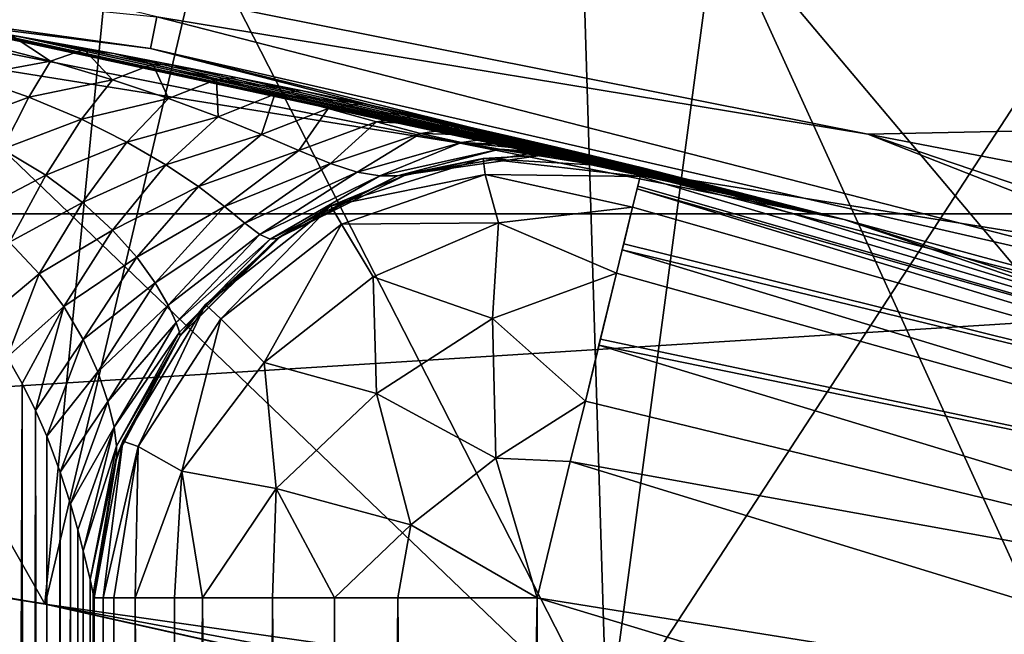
# Model space of a CAD drawing. Header units: millimetres. Extents: x -147 to 148, y -145 to 204.
# Tile 243 of 571: x 3.83 to 6.06, y 20.31 to 21.7. Entities that reach past the tile are written whole.
import ezdxf

# ---------------------------------------------------------------- set-up
doc = ezdxf.new("R2010")
doc.units = ezdxf.units.MM
doc.header["$LTSCALE"] = 26.699852
for name, color, linetype in [('1892', 7, 'CONTINUOUS'), ('1896', 7, 'CONTINUOUS'), ('1905', 7, 'CONTINUOUS'), ('1910', 7, 'CONTINUOUS'), ('1915', 7, 'CONTINUOUS'), ('1916', 7, 'CONTINUOUS'), ('1920', 7, 'CONTINUOUS'), ('1923', 7, 'CONTINUOUS'), ('388', 7, 'CONTINUOUS'), ('389', 7, 'CONTINUOUS'), ('390', 7, 'CONTINUOUS'), ('516', 7, 'CONTINUOUS'), ('522', 7, 'CONTINUOUS'), ('528', 7, 'CONTINUOUS'), ('530', 7, 'CONTINUOUS'), ('548', 7, 'CONTINUOUS'), ('554', 7, 'CONTINUOUS'), ('555', 7, 'CONTINUOUS'), ('560', 7, 'CONTINUOUS'), ('562', 7, 'CONTINUOUS')]:
    doc.layers.add(name, color=color, linetype=linetype)

msp = doc.modelspace()

# ---------------------------------------------------------------- linework, layer by layer
at = {"layer": '1892', "color": 7, "linetype": 'CONTINUOUS', "true_color": 0xd8d8d8}
for points in [[(3.8892, 20.3823, 26.9), (2.6087, 20.5849, 26.9), (3.8892, 20.3823, 25.9), (3.8892, 20.3823, 26.9)], [(2.6087, 20.5849, 26.9), (2.6087, 20.5849, 25.9), (3.8892, 20.3823, 25.9), (2.6087, 20.5849, 26.9)], [(5.1579, 20.0982, 26.9), (3.8892, 20.3823, 26.9), (5.1579, 20.0982, 25.9), (5.1579, 20.0982, 26.9)], [(3.8892, 20.3823, 26.9), (3.8892, 20.3823, 25.9), (5.1579, 20.0982, 25.9), (3.8892, 20.3823, 26.9)]]:
    msp.add_3dface(points, dxfattribs=at)
at = {"layer": '1896', "color": 7, "linetype": 'CONTINUOUS', "true_color": 0xd8d8d8}
for points in [[(2.6087, 20.5849, 26.9), (3.8892, 20.3823, 26.9), (-145.5, 45.5, 26.9), (2.6087, 20.5849, 26.9)], [(3.8892, 20.3823, 26.9), (68.661, 11.1989, 26.9), (-145.5, 45.5, 26.9), (3.8892, 20.3823, 26.9)], [(78.8011, 21.339, 26.9), (81.4515, 22.5327, 26.9), (-145.5, 45.5, 26.9), (78.8011, 21.339, 26.9)], [(76.3112, 19.8349, 26.9), (78.8011, 21.339, 26.9), (-145.5, 45.5, 26.9), (76.3112, 19.8349, 26.9)], [(74.0173, 18.037, 26.9), (76.3112, 19.8349, 26.9), (-145.5, 45.5, 26.9), (74.0173, 18.037, 26.9)], [(71.963, 15.9827, 26.9), (74.0173, 18.037, 26.9), (-145.5, 45.5, 26.9), (71.963, 15.9827, 26.9)], [(70.1651, 13.6888, 26.9), (71.963, 15.9827, 26.9), (-145.5, 45.5, 26.9), (70.1651, 13.6888, 26.9)], [(68.661, 11.1989, 26.9), (70.1651, 13.6888, 26.9), (-145.5, 45.5, 26.9), (68.661, 11.1989, 26.9)], [(3.8892, 20.3823, 26.9), (5.1579, 20.0982, 26.9), (67.4673, 8.5485, 26.9), (3.8892, 20.3823, 26.9)], [(68.661, 11.1989, 26.9), (3.8892, 20.3823, 26.9), (67.4673, 8.5485, 26.9), (68.661, 11.1989, 26.9)]]:
    msp.add_3dface(points, dxfattribs=at)
at = {"layer": '1905', "color": 7, "linetype": 'CONTINUOUS', "true_color": 0xd8d8d8}
for points in [[(5.0041, 25.1057, 25.9), (2.6087, 20.5849, 25.9), (2.0222, 25.5193, 25.9), (5.0041, 25.1057, 25.9)], [(3.8892, 20.3823, 25.9), (2.6087, 20.5849, 25.9), (5.0041, 25.1057, 25.9), (3.8892, 20.3823, 25.9)], [(5.1579, 20.0982, 25.9), (3.8892, 20.3823, 25.9), (5.0041, 25.1057, 25.9), (5.1579, 20.0982, 25.9)], [(7.9264, 24.3418, 25.9), (5.1579, 20.0982, 25.9), (5.0041, 25.1057, 25.9), (7.9264, 24.3418, 25.9)], [(6.4131, 19.7334, 25.9), (5.1579, 20.0982, 25.9), (7.9264, 24.3418, 25.9), (6.4131, 19.7334, 25.9)]]:
    msp.add_3dface(points, dxfattribs=at)
at = {"layer": '1910', "color": 7, "linetype": 'CONTINUOUS', "true_color": 0xd8d8d8}
for points in [[(2.6003, 20.5864, 22.3), (3.8885, 20.3824, 22.3), (2.7229, 22.4354, 22.3), (2.6003, 20.5864, 22.3)], [(3.8885, 20.3824, 22.3), (5.1603, 20.0981, 22.3), (2.7229, 22.4354, 22.3), (3.8885, 20.3824, 22.3)], [(2.7229, 22.4354, 22.3), (5.1603, 20.0981, 22.3), (5.4063, 21.9436, 22.3), (2.7229, 22.4354, 22.3)], [(5.1603, 20.0981, 22.3), (6.4119, 19.7345, 22.3), (5.4063, 21.9436, 22.3), (5.1603, 20.0981, 22.3)], [(6.4119, 19.7345, 22.3), (7.6389, 19.2927, 22.3), (5.4063, 21.9436, 22.3), (6.4119, 19.7345, 22.3)], [(5.4063, 21.9436, 22.3), (7.6389, 19.2927, 22.3), (8.0116, 21.1321, 22.3), (5.4063, 21.9436, 22.3)]]:
    msp.add_3dface(points, dxfattribs=at)
at = {"layer": '1915', "color": 7, "linetype": 'CONTINUOUS', "true_color": 0xd8d8d8}
for points in [[(3.8885, 20.3824, 21.3), (2.6003, 20.5864, 21.3), (2.7231, 22.4353, 21.3), (3.8885, 20.3824, 21.3)], [(4.0697, 22.2304, 21.3), (3.8885, 20.3824, 21.3), (2.7231, 22.4353, 21.3), (4.0697, 22.2304, 21.3)], [(5.1603, 20.0981, 21.3), (3.8885, 20.3824, 21.3), (4.0697, 22.2304, 21.3), (5.1603, 20.0981, 21.3)], [(5.4065, 21.9436, 21.3), (5.1603, 20.0981, 21.3), (4.0697, 22.2304, 21.3), (5.4065, 21.9436, 21.3)], [(6.4119, 19.7345, 21.3), (5.1603, 20.0981, 21.3), (5.4065, 21.9436, 21.3), (6.4119, 19.7345, 21.3)], [(6.7201, 21.5777, 21.3), (6.4119, 19.7345, 21.3), (5.4065, 21.9436, 21.3), (6.7201, 21.5777, 21.3)]]:
    msp.add_3dface(points, dxfattribs=at)
at = {"layer": '1916', "color": 7, "linetype": 'CONTINUOUS', "true_color": 0xd8d8d8}
for points in [[(3.8885, 20.3824, 22.3), (2.6003, 20.5864, 22.3), (3.8885, 20.3824, 21.3), (3.8885, 20.3824, 22.3)], [(2.6003, 20.5864, 22.3), (2.6003, 20.5864, 21.3), (3.8885, 20.3824, 21.3), (2.6003, 20.5864, 22.3)], [(5.1603, 20.0981, 22.3), (3.8885, 20.3824, 22.3), (5.1603, 20.0981, 21.3), (5.1603, 20.0981, 22.3)], [(3.8885, 20.3824, 22.3), (3.8885, 20.3824, 21.3), (5.1603, 20.0981, 21.3), (3.8885, 20.3824, 22.3)]]:
    msp.add_3dface(points, dxfattribs=at)
at = {"layer": '1920', "color": 7, "linetype": 'CONTINUOUS', "true_color": 0xd8d8d8}
for points in [[(7.8178, 21.4793, 22.3338), (5.3271, 22.4767, 22.4336), (5.2714, 22.2417, 22.3338), (7.8178, 21.4793, 22.3338)], [(7.9004, 21.7063, 22.4336), (5.3271, 22.4767, 22.4336), (7.8178, 21.4793, 22.3338), (7.9004, 21.7063, 22.4336)], [(5.4063, 21.9436, 22.3), (7.8178, 21.4793, 22.3338), (5.2714, 22.2417, 22.3338), (5.4063, 21.9436, 22.3)], [(5.4063, 21.9436, 22.3), (8.0116, 21.1321, 22.3), (7.8178, 21.4793, 22.3338), (5.4063, 21.9436, 22.3)]]:
    msp.add_3dface(points, dxfattribs=at)
at = {"layer": '1923', "color": 7, "linetype": 'CONTINUOUS', "true_color": 0xd8d8d8}
msp.add_3dface([(6.7201, 21.5777, 21.3), (5.4065, 21.9436, 21.3), (7.6106, 21.7498, 21.3496), (6.7201, 21.5777, 21.3)], dxfattribs=at)
at = {"layer": '388', "color": 7, "linetype": 'CONTINUOUS', "true_color": 0xd8d8d8}
for points in [[(10.134, 21.5347, 55.05), (2.8987, 22.0099, 55.05), (7.3543, 22.6351, 55.05), (10.134, 21.5347, 55.05)], [(5.7474, 21.4431, 55.05), (2.8987, 22.0099, 55.05), (10.134, 21.5347, 55.05), (5.7474, 21.4431, 55.05)], [(12.7543, 20.094, 55.05), (5.7474, 21.4431, 55.05), (10.134, 21.5347, 55.05), (12.7543, 20.094, 55.05)], [(8.4974, 20.5092, 55.05), (5.7474, 21.4431, 55.05), (12.7543, 20.094, 55.05), (8.4974, 20.5092, 55.05)]]:
    msp.add_3dface(points, dxfattribs=at)
at = {"layer": '389', "color": 7, "linetype": 'CONTINUOUS', "true_color": 0xd8d8d8}
for points in [[(-7.2609, 22.3501, 95.05), (-10.0052, 21.2637, 95.05), (7.2608, 22.3501, 95.05), (-7.2609, 22.3501, 95.05)], [(7.2608, 22.3501, 95.05), (-10.0052, 21.2637, 95.05), (10.0051, 21.2637, 95.05), (7.2608, 22.3501, 95.05)], [(-10.0052, 21.2637, 95.05), (-12.5923, 19.8415, 95.05), (10.0051, 21.2637, 95.05), (-10.0052, 21.2637, 95.05)], [(10.0051, 21.2637, 95.05), (-12.5923, 19.8415, 95.05), (12.5922, 19.8415, 95.05), (10.0051, 21.2637, 95.05)]]:
    msp.add_3dface(points, dxfattribs=at)
at = {"layer": '390', "color": 7, "linetype": 'CONTINUOUS', "true_color": 0xd8d8d8}
msp.add_3dface([(7.1334, 19.7515, 93.05), (5, 8.5355, 93.05), (5, 20.3961, 93.05), (7.1334, 19.7515, 93.05)], dxfattribs=at)
at = {"layer": '516', "color": 7, "linetype": 'CONTINUOUS', "true_color": 0xd8d8d8}
for points in [[(5.694, 21.2504, 55.25), (3.5814, 21.7065, 82.55), (2.8716, 21.8118, 55.25), (5.694, 21.2504, 55.25)], [(3.6368, 21.6973, 82.5502), (3.5814, 21.7065, 82.55), (5.694, 21.2504, 55.25), (3.6368, 21.6973, 82.5502)], [(3.6942, 21.6876, 82.551), (3.6368, 21.6973, 82.5502), (5.694, 21.2504, 55.25), (3.6942, 21.6876, 82.551)], [(3.8259, 21.6648, 82.5562), (3.6942, 21.6876, 82.551), (5.694, 21.2504, 55.25), (3.8259, 21.6648, 82.5562)], [(3.9279, 21.6465, 82.5644), (3.8259, 21.6648, 82.5562), (5.694, 21.2504, 55.25), (3.9279, 21.6465, 82.5644)], [(4.044, 21.6251, 82.5789), (3.9279, 21.6465, 82.5644), (5.694, 21.2504, 55.25), (4.044, 21.6251, 82.5789)], [(4.1757, 21.6001, 82.603), (4.044, 21.6251, 82.5789), (5.694, 21.2504, 55.25), (4.1757, 21.6001, 82.603)], [(4.3203, 21.5716, 82.6398), (4.1757, 21.6001, 82.603), (5.694, 21.2504, 55.25), (4.3203, 21.5716, 82.6398)], [(4.4676, 21.5416, 82.6897), (4.3203, 21.5716, 82.6398), (5.694, 21.2504, 55.25), (4.4676, 21.5416, 82.6897)], [(4.6064, 21.5124, 82.7497), (4.4676, 21.5416, 82.6897), (5.694, 21.2504, 55.25), (4.6064, 21.5124, 82.7497)], [(4.7313, 21.4852, 82.8167), (4.6064, 21.5124, 82.7497), (5.694, 21.2504, 55.25), (4.7313, 21.4852, 82.8167)], [(4.8406, 21.4609, 82.888), (4.7313, 21.4852, 82.8167), (5.694, 21.2504, 55.25), (4.8406, 21.4609, 82.888)], [(4.9335, 21.4397, 82.961), (4.8406, 21.4609, 82.888), (5.694, 21.2504, 55.25), (4.9335, 21.4397, 82.961)], [(5.0437, 21.414, 83.0699), (4.9335, 21.4397, 82.961), (5.694, 21.2504, 55.25), (5.0437, 21.414, 83.0699)], [(5.1233, 21.3951, 83.1754), (5.0437, 21.414, 83.0699), (5.694, 21.2504, 55.25), (5.1233, 21.3951, 83.1754)], [(5.1785, 21.3818, 83.2767), (5.1233, 21.3951, 83.1754), (5.694, 21.2504, 55.25), (5.1785, 21.3818, 83.2767)], [(5.2133, 21.3734, 83.3723), (5.1785, 21.3818, 83.2767), (5.694, 21.2504, 55.25), (5.2133, 21.3734, 83.3723)], [(5.2381, 21.3673, 83.55), (5.2133, 21.3734, 83.3723), (5.694, 21.2504, 55.25), (5.2381, 21.3673, 83.55)], [(5.2381, 21.3673, 92.05), (5.2381, 21.3673, 83.55), (5.694, 21.2504, 55.25), (5.2381, 21.3673, 92.05)], [(7.5849, 20.6511, 92.05), (5.2381, 21.3673, 92.05), (5.694, 21.2504, 55.25), (7.5849, 20.6511, 92.05)], [(8.419, 20.3253, 55.25), (7.5849, 20.6511, 92.05), (5.694, 21.2504, 55.25), (8.419, 20.3253, 55.25)]]:
    msp.add_3dface(points, dxfattribs=at)
at = {"layer": '522', "color": 7, "linetype": 'CONTINUOUS', "true_color": 0xd8d8d8}
for points in [[(4, 8.0777, 92.05), (4, 8.0777, 83.55), (4, 20.3961, 83.55), (4, 8.0777, 92.05)], [(4, 20.3961, 92.05), (4, 8.0777, 92.05), (4, 20.3961, 83.55), (4, 20.3961, 92.05)]]:
    msp.add_3dface(points, dxfattribs=at)
at = {"layer": '528', "color": 7, "linetype": 'CONTINUOUS', "true_color": 0xd8d8d8}
for points in [[(5.2381, 21.3673, 92.05), (7.5849, 20.6511, 92.05), (5.2332, 21.3476, 92.2507), (5.2381, 21.3673, 92.05)], [(7.5849, 20.6511, 92.05), (5.2263, 21.3202, 92.3578), (5.2278, 21.326, 92.3387), (7.5849, 20.6511, 92.05)], [(5.2332, 21.3476, 92.2507), (7.5849, 20.6511, 92.05), (5.2278, 21.326, 92.3387), (5.2332, 21.3476, 92.2507)], [(5.2263, 21.3202, 92.3578), (7.5426, 20.6145, 92.359), (5.2158, 21.2784, 92.4682), (5.2263, 21.3202, 92.3578)], [(7.5849, 20.6511, 92.05), (7.5426, 20.6145, 92.359), (5.2263, 21.3202, 92.3578), (7.5849, 20.6511, 92.05)], [(5.2158, 21.2784, 92.4682), (7.5426, 20.6145, 92.359), (5.196, 21.1956, 92.6178), (5.2158, 21.2784, 92.4682)], [(7.5426, 20.6145, 92.359), (5.1924, 21.182, 92.6376), (5.196, 21.1956, 92.6178), (7.5426, 20.6145, 92.359)], [(5.1924, 21.182, 92.6376), (7.4683, 20.4902, 92.638), (5.1793, 21.1295, 92.7057), (5.1924, 21.182, 92.6376)], [(7.4683, 20.4902, 92.638), (5.1924, 21.182, 92.6376), (7.5426, 20.6145, 92.359), (7.4683, 20.4902, 92.638)], [(5.1793, 21.1295, 92.7057), (7.4683, 20.4902, 92.638), (5.1431, 20.9801, 92.849), (5.1793, 21.1295, 92.7057)], [(7.4683, 20.4902, 92.638), (5.1397, 20.9666, 92.8593), (5.1431, 20.9801, 92.849), (7.4683, 20.4902, 92.638)], [(5.1397, 20.9666, 92.8593), (7.3694, 20.2905, 92.8594), (5.1093, 20.8403, 92.9392), (5.1397, 20.9666, 92.8593)], [(7.3694, 20.2905, 92.8594), (5.1397, 20.9666, 92.8593), (7.4683, 20.4902, 92.638), (7.3694, 20.2905, 92.8594)], [(5.1093, 20.8403, 92.9392), (7.3694, 20.2905, 92.8594), (5.0752, 20.704, 92.9984), (5.1093, 20.8403, 92.9392)], [(7.2554, 20.0348, 93.0013), (5, 20.3961, 93.05), (5.0752, 20.704, 92.9984), (7.2554, 20.0348, 93.0013)], [(7.2554, 20.0348, 93.0013), (5.0752, 20.704, 92.9984), (7.3694, 20.2905, 92.8594), (7.2554, 20.0348, 93.0013)], [(7.1334, 19.7515, 93.05), (5, 20.3961, 93.05), (7.2554, 20.0348, 93.0013), (7.1334, 19.7515, 93.05)]]:
    msp.add_3dface(points, dxfattribs=at)
at = {"layer": '530', "color": 7, "linetype": 'CONTINUOUS', "true_color": 0xd8d8d8}
for points in [[(2.8987, 22.0099, 55.05), (5.7474, 21.4431, 55.05), (4.1411, 21.7086, 55.0767), (2.8987, 22.0099, 55.05)], [(2.8716, 21.8118, 55.25), (1.3831, 21.9833, 55.15), (4.1274, 21.6366, 55.15), (2.8716, 21.8118, 55.25)], [(1.3831, 21.9833, 55.15), (4.1411, 21.7086, 55.0767), (4.1274, 21.6366, 55.15), (1.3831, 21.9833, 55.15)], [(5.694, 21.2504, 55.25), (2.8716, 21.8118, 55.25), (4.1274, 21.6366, 55.15), (5.694, 21.2504, 55.25)], [(4.1411, 21.7086, 55.0767), (6.8293, 21.0184, 55.0767), (4.1274, 21.6366, 55.15), (4.1411, 21.7086, 55.0767)], [(4.1411, 21.7086, 55.0767), (5.7474, 21.4431, 55.05), (6.8293, 21.0184, 55.0767), (4.1411, 21.7086, 55.0767)], [(5.694, 21.2504, 55.25), (4.1274, 21.6366, 55.15), (6.8067, 20.9487, 55.15), (5.694, 21.2504, 55.25)], [(4.1274, 21.6366, 55.15), (6.8293, 21.0184, 55.0767), (6.8067, 20.9487, 55.15), (4.1274, 21.6366, 55.15)], [(5.7474, 21.4431, 55.05), (8.4974, 20.5092, 55.05), (6.8293, 21.0184, 55.0767), (5.7474, 21.4431, 55.05)], [(8.419, 20.3253, 55.25), (5.694, 21.2504, 55.25), (6.8067, 20.9487, 55.15), (8.419, 20.3253, 55.25)]]:
    msp.add_3dface(points, dxfattribs=at)
at = {"layer": '548', "color": 7, "linetype": 'CONTINUOUS', "true_color": 0xd8d8d8}
for points in [[(5.2381, 21.3673, 83.55), (4.8785, 21.3887, 92.05), (5.0131, 21.396, 83.55), (5.2381, 21.3673, 83.55)], [(5.0131, 21.396, 83.55), (4.8785, 21.3887, 92.05), (4.8785, 21.3887, 83.55), (5.0131, 21.396, 83.55)], [(4.8785, 21.3887, 92.05), (4.5346, 21.2812, 92.05), (4.8785, 21.3887, 83.55), (4.8785, 21.3887, 92.05)], [(4.8785, 21.3887, 83.55), (4.5346, 21.2812, 92.05), (4.7009, 21.3503, 83.55), (4.8785, 21.3887, 83.55)], [(5.2381, 21.3673, 83.55), (5.2381, 21.3673, 92.05), (4.8785, 21.3887, 92.05), (5.2381, 21.3673, 83.55)], [(4.7009, 21.3503, 83.55), (4.5346, 21.2812, 92.05), (4.5346, 21.2812, 83.55), (4.7009, 21.3503, 83.55)], [(4.5346, 21.2812, 92.05), (4.2512, 21.0588, 92.05), (4.5346, 21.2812, 83.55), (4.5346, 21.2812, 92.05)], [(4.5346, 21.2812, 83.55), (4.2512, 21.0588, 92.05), (4.4185, 21.2096, 83.55), (4.5346, 21.2812, 83.55)], [(4.4185, 21.2096, 83.55), (4.2512, 21.0588, 92.05), (4.2512, 21.0588, 83.55), (4.4185, 21.2096, 83.55)], [(4.2512, 21.0588, 92.05), (4.0649, 20.7504, 92.05), (4.2512, 21.0588, 83.55), (4.2512, 21.0588, 92.05)], [(4.2512, 21.0588, 83.55), (4.0649, 20.7504, 92.05), (4.194, 20.9879, 83.55), (4.2512, 21.0588, 83.55)], [(4.194, 20.9879, 83.55), (4.0649, 20.7504, 92.05), (4.0649, 20.7504, 83.55), (4.194, 20.9879, 83.55)], [(4.0649, 20.7504, 92.05), (4, 20.3961, 92.05), (4.0649, 20.7504, 83.55), (4.0649, 20.7504, 92.05)], [(4.0649, 20.7504, 83.55), (4, 20.3961, 92.05), (4.0497, 20.7073, 83.55), (4.0649, 20.7504, 83.55)], [(4, 20.3961, 92.05), (4, 20.3961, 83.55), (4.0497, 20.7073, 83.55), (4, 20.3961, 92.05)]]:
    msp.add_3dface(points, dxfattribs=at)
at = {"layer": '554', "color": 7, "linetype": 'CONTINUOUS', "true_color": 0xd8d8d8}
for points in [[(4, 8.0777, 92.05), (4, 20.3961, 92.05), (4.0202, 20.3961, 92.2502), (4, 8.0777, 92.05)], [(4.0101, 8.0777, 92.1919), (4, 8.0777, 92.05), (4.0202, 20.3961, 92.2502), (4.0101, 8.0777, 92.1919)], [(4.0403, 8.0777, 92.3311), (4.0101, 8.0777, 92.1919), (4.0202, 20.3961, 92.2502), (4.0403, 8.0777, 92.3311)], [(4.0403, 8.0777, 92.3311), (4.0202, 20.3961, 92.2502), (4.0443, 20.3961, 92.3444), (4.0403, 8.0777, 92.3311)], [(4.0901, 8.0777, 92.4649), (4.0403, 8.0777, 92.3311), (4.0443, 20.3961, 92.3444), (4.0901, 8.0777, 92.4649)], [(4.0922, 20.3961, 92.4693), (4.0901, 8.0777, 92.4649), (4.0443, 20.3961, 92.3444), (4.0922, 20.3961, 92.4693)], [(4.1585, 8.0777, 92.5903), (4.0901, 8.0777, 92.4649), (4.0922, 20.3961, 92.4693), (4.1585, 8.0777, 92.5903)], [(4.1814, 20.3961, 92.6243), (4.1585, 8.0777, 92.5903), (4.0922, 20.3961, 92.4693), (4.1814, 20.3961, 92.6243)], [(4.3451, 8.0777, 92.8057), (4.1585, 8.0777, 92.5903), (4.2446, 20.3961, 92.7053), (4.3451, 8.0777, 92.8057)], [(4.2446, 20.3961, 92.7053), (4.1585, 8.0777, 92.5903), (4.1814, 20.3961, 92.6243), (4.2446, 20.3961, 92.7053)], [(4.4027, 20.3961, 92.852), (4.3451, 8.0777, 92.8057), (4.2446, 20.3961, 92.7053), (4.4027, 20.3961, 92.852)], [(4.5006, 8.0777, 92.9164), (4.3451, 8.0777, 92.8057), (4.4027, 20.3961, 92.852), (4.5006, 8.0777, 92.9164)], [(4.5423, 20.3961, 92.9391), (4.5006, 8.0777, 92.9164), (4.4027, 20.3961, 92.852), (4.5423, 20.3961, 92.9391)], [(4.5848, 8.0777, 92.9597), (4.5006, 8.0777, 92.9164), (4.5423, 20.3961, 92.9391), (4.5848, 8.0777, 92.9597)], [(4.5848, 8.0777, 92.9597), (4.5423, 20.3961, 92.9391), (4.6855, 20.3961, 92.9993), (4.5848, 8.0777, 92.9597)], [(4.5848, 8.0777, 92.9597), (4.6855, 20.3961, 92.9993), (4.7913, 8.3164, 93.028), (4.5848, 8.0777, 92.9597)], [(4.6855, 20.3961, 92.9993), (5, 20.3961, 93.05), (4.7913, 8.3164, 93.028), (4.6855, 20.3961, 92.9993)], [(5, 20.3961, 93.05), (5, 8.5355, 93.05), (4.7913, 8.3164, 93.028), (5, 20.3961, 93.05)]]:
    msp.add_3dface(points, dxfattribs=at)
at = {"layer": '555', "color": 7, "linetype": 'CONTINUOUS', "true_color": 0xd8d8d8}
for points in [[(4.5346, 21.2812, 92.05), (4.8785, 21.3887, 92.05), (4.8831, 21.3524, 92.3179), (4.5346, 21.2812, 92.05)], [(4.8785, 21.3887, 92.05), (5.2381, 21.3673, 92.05), (5.2332, 21.3476, 92.2507), (4.8785, 21.3887, 92.05)], [(4.8785, 21.3887, 92.05), (5.2332, 21.3476, 92.2507), (4.8831, 21.3524, 92.3179), (4.8785, 21.3887, 92.05)], [(4.5582, 21.24, 92.3543), (4.5346, 21.2812, 92.05), (4.8831, 21.3524, 92.3179), (4.5582, 21.24, 92.3543)], [(4.5582, 21.24, 92.3543), (4.8831, 21.3524, 92.3179), (4.9127, 21.2434, 92.5739), (4.5582, 21.24, 92.3543)], [(5.2332, 21.3476, 92.2507), (5.2158, 21.2784, 92.4682), (4.8831, 21.3524, 92.3179), (5.2332, 21.3476, 92.2507)], [(4.8831, 21.3524, 92.3179), (5.2158, 21.2784, 92.4682), (4.9127, 21.2434, 92.5739), (4.8831, 21.3524, 92.3179)], [(5.2263, 21.3202, 92.3578), (5.2158, 21.2784, 92.4682), (5.2332, 21.3476, 92.2507), (5.2263, 21.3202, 92.3578)], [(5.2263, 21.3202, 92.3578), (5.2332, 21.3476, 92.2507), (5.2278, 21.326, 92.3387), (5.2263, 21.3202, 92.3578)], [(4.2512, 21.0588, 92.05), (4.5346, 21.2812, 92.05), (4.286, 21.0266, 92.3544), (4.2512, 21.0588, 92.05)], [(4.286, 21.0266, 92.3544), (4.5346, 21.2812, 92.05), (4.5582, 21.24, 92.3543), (4.286, 21.0266, 92.3544)], [(5.2158, 21.2784, 92.4682), (5.1793, 21.1295, 92.7057), (4.9127, 21.2434, 92.5739), (5.2158, 21.2784, 92.4682)], [(5.1924, 21.182, 92.6376), (5.1793, 21.1295, 92.7057), (5.2158, 21.2784, 92.4682), (5.1924, 21.182, 92.6376)], [(5.1924, 21.182, 92.6376), (5.2158, 21.2784, 92.4682), (5.196, 21.1956, 92.6178), (5.1924, 21.182, 92.6376)], [(4.286, 21.0266, 92.3544), (4.5582, 21.24, 92.3543), (4.3837, 20.928, 92.6308), (4.286, 21.0266, 92.3544)], [(4.5582, 21.24, 92.3543), (4.6301, 21.1212, 92.6308), (4.3837, 20.928, 92.6308), (4.5582, 21.24, 92.3543)], [(4.5582, 21.24, 92.3543), (4.9127, 21.2434, 92.5739), (4.6301, 21.1212, 92.6308), (4.5582, 21.24, 92.3543)], [(4.9127, 21.2434, 92.5739), (4.8994, 21.0268, 92.8195), (4.6301, 21.1212, 92.6308), (4.9127, 21.2434, 92.5739)], [(5.1793, 21.1295, 92.7057), (4.8994, 21.0268, 92.8195), (4.9127, 21.2434, 92.5739), (5.1793, 21.1295, 92.7057)], [(5.1793, 21.1295, 92.7057), (5.1093, 20.8403, 92.9392), (4.8994, 21.0268, 92.8195), (5.1793, 21.1295, 92.7057)], [(5.1397, 20.9666, 92.8593), (5.1093, 20.8403, 92.9392), (5.1793, 21.1295, 92.7057), (5.1397, 20.9666, 92.8593)], [(5.1397, 20.9666, 92.8593), (5.1793, 21.1295, 92.7057), (5.1431, 20.9801, 92.849), (5.1397, 20.9666, 92.8593)], [(4.6301, 21.1212, 92.6308), (4.6372, 20.8579, 92.8594), (4.3837, 20.928, 92.6308), (4.6301, 21.1212, 92.6308)], [(4.8994, 21.0268, 92.8195), (4.6372, 20.8579, 92.8594), (4.6301, 21.1212, 92.6308), (4.8994, 21.0268, 92.8195)], [(4.0649, 20.7504, 92.05), (4.2512, 21.0588, 92.05), (4.0993, 20.7379, 92.318), (4.0649, 20.7504, 92.05)], [(4.0993, 20.7379, 92.318), (4.2512, 21.0588, 92.05), (4.286, 21.0266, 92.3544), (4.0993, 20.7379, 92.318)], [(4.0993, 20.7379, 92.318), (4.286, 21.0266, 92.3544), (4.1978, 20.6825, 92.5738), (4.0993, 20.7379, 92.318)], [(4.286, 21.0266, 92.3544), (4.3837, 20.928, 92.6308), (4.1978, 20.6825, 92.5738), (4.286, 21.0266, 92.3544)], [(4.8994, 21.0268, 92.8195), (4.907, 20.7118, 92.9943), (4.6372, 20.8579, 92.8594), (4.8994, 21.0268, 92.8195)], [(5.1093, 20.8403, 92.9392), (4.907, 20.7118, 92.9943), (4.8994, 21.0268, 92.8195), (5.1093, 20.8403, 92.9392)], [(4.3837, 20.928, 92.6308), (4.4109, 20.6433, 92.8193), (4.1978, 20.6825, 92.5738), (4.3837, 20.928, 92.6308)], [(4.6372, 20.8579, 92.8594), (4.4109, 20.6433, 92.8193), (4.3837, 20.928, 92.6308), (4.6372, 20.8579, 92.8594)], [(4.6372, 20.8579, 92.8594), (4.7154, 20.5615, 92.9943), (4.4109, 20.6433, 92.8193), (4.6372, 20.8579, 92.8594)], [(4.907, 20.7118, 92.9943), (4.7154, 20.5615, 92.9943), (4.6372, 20.8579, 92.8594), (4.907, 20.7118, 92.9943)], [(5.1093, 20.8403, 92.9392), (5.0752, 20.704, 92.9984), (4.907, 20.7118, 92.9943), (5.1093, 20.8403, 92.9392)], [(4, 20.3961, 92.05), (4.0649, 20.7504, 92.05), (4.0202, 20.3961, 92.2502), (4, 20.3961, 92.05)], [(4.0202, 20.3961, 92.2502), (4.0649, 20.7504, 92.05), (4.0993, 20.7379, 92.318), (4.0202, 20.3961, 92.2502)], [(4.0202, 20.3961, 92.2502), (4.0993, 20.7379, 92.318), (4.0443, 20.3961, 92.3444), (4.0202, 20.3961, 92.2502)], [(4.0993, 20.7379, 92.318), (4.0922, 20.3961, 92.4693), (4.0443, 20.3961, 92.3444), (4.0993, 20.7379, 92.318)], [(4.0993, 20.7379, 92.318), (4.1978, 20.6825, 92.5738), (4.0922, 20.3961, 92.4693), (4.0993, 20.7379, 92.318)], [(4.907, 20.7118, 92.9943), (5, 20.3961, 93.05), (4.7154, 20.5615, 92.9943), (4.907, 20.7118, 92.9943)], [(5.0752, 20.704, 92.9984), (5, 20.3961, 93.05), (4.907, 20.7118, 92.9943), (5.0752, 20.704, 92.9984)], [(4.1978, 20.6825, 92.5738), (4.1814, 20.3961, 92.6243), (4.0922, 20.3961, 92.4693), (4.1978, 20.6825, 92.5738)], [(4.2446, 20.3961, 92.7053), (4.1814, 20.3961, 92.6243), (4.1978, 20.6825, 92.5738), (4.2446, 20.3961, 92.7053)], [(4.4109, 20.6433, 92.8193), (4.2446, 20.3961, 92.7053), (4.1978, 20.6825, 92.5738), (4.4109, 20.6433, 92.8193)], [(4.4109, 20.6433, 92.8193), (4.4027, 20.3961, 92.852), (4.2446, 20.3961, 92.7053), (4.4109, 20.6433, 92.8193)], [(4.5423, 20.3961, 92.9391), (4.4027, 20.3961, 92.852), (4.4109, 20.6433, 92.8193), (4.5423, 20.3961, 92.9391)], [(4.7154, 20.5615, 92.9943), (4.5423, 20.3961, 92.9391), (4.4109, 20.6433, 92.8193), (4.7154, 20.5615, 92.9943)], [(4.5423, 20.3961, 92.9391), (4.7154, 20.5615, 92.9943), (4.6855, 20.3961, 92.9993), (4.5423, 20.3961, 92.9391)], [(4.7154, 20.5615, 92.9943), (5, 20.3961, 93.05), (4.6855, 20.3961, 92.9993), (4.7154, 20.5615, 92.9943)]]:
    msp.add_3dface(points, dxfattribs=at)
at = {"layer": '560', "color": 7, "linetype": 'CONTINUOUS', "true_color": 0xd8d8d8}
for points in [[(3.8031, 20.9397, 83.1523), (3.8374, 20.8801, 83.181), (3.7909, 8.1443, 83.1434), (3.8031, 20.9397, 83.1523)], [(3.7909, 8.1443, 83.1434), (3.8374, 20.8801, 83.181), (3.8467, 8.1223, 83.1897), (3.7909, 8.1443, 83.1434)], [(3.8374, 20.8801, 83.181), (3.8675, 20.8197, 83.2109), (3.8467, 8.1223, 83.1897), (3.8374, 20.8801, 83.181)], [(3.8467, 8.1223, 83.1897), (3.8675, 20.8197, 83.2109), (3.892, 8.1044, 83.2397), (3.8467, 8.1223, 83.1897)], [(3.8675, 20.8197, 83.2109), (3.8929, 20.7612, 83.2408), (3.892, 8.1044, 83.2397), (3.8675, 20.8197, 83.2109)], [(3.8929, 20.7612, 83.2408), (3.9234, 20.6799, 83.2841), (3.892, 8.1044, 83.2397), (3.8929, 20.7612, 83.2408)], [(3.892, 8.1044, 83.2397), (3.9234, 20.6799, 83.2841), (3.9284, 8.0907, 83.2922), (3.892, 8.1044, 83.2397)], [(3.9234, 20.6799, 83.2841), (3.9462, 20.6089, 83.3244), (3.9284, 8.0907, 83.2922), (3.9234, 20.6799, 83.2841)], [(3.9284, 8.0907, 83.2922), (3.9462, 20.6089, 83.3244), (3.9566, 8.0814, 83.3462), (3.9284, 8.0907, 83.2922)], [(3.9462, 20.6089, 83.3244), (3.963, 20.5498, 83.3611), (3.9566, 8.0814, 83.3462), (3.9462, 20.6089, 83.3244)], [(3.963, 20.5498, 83.3611), (3.9752, 20.5024, 83.3946), (3.9566, 8.0814, 83.3462), (3.963, 20.5498, 83.3611)], [(3.9566, 8.0814, 83.3462), (3.9752, 20.5024, 83.3946), (3.9771, 8.0766, 83.4004), (3.9566, 8.0814, 83.3462)], [(3.9752, 20.5024, 83.3946), (3.9906, 20.4379, 83.4535), (3.9771, 8.0766, 83.4004), (3.9752, 20.5024, 83.3946)], [(3.9771, 8.0766, 83.4004), (3.9906, 20.4379, 83.4535), (3.9906, 8.0758, 83.4534), (3.9771, 8.0766, 83.4004)], [(3.9906, 20.4379, 83.4535), (3.9979, 20.4055, 83.5041), (3.9978, 8.0769, 83.5035), (3.9906, 20.4379, 83.4535)], [(3.9906, 8.0758, 83.4534), (3.9906, 20.4379, 83.4535), (3.9978, 8.0769, 83.5035), (3.9906, 8.0758, 83.4534)], [(3.9979, 20.4055, 83.5041), (4, 20.3961, 83.55), (3.9978, 8.0769, 83.5035), (3.9979, 20.4055, 83.5041)], [(4, 20.3961, 83.55), (4, 8.0777, 83.55), (3.9978, 8.0769, 83.5035), (4, 20.3961, 83.55)]]:
    msp.add_3dface(points, dxfattribs=at)
at = {"layer": '562', "color": 7, "linetype": 'CONTINUOUS', "true_color": 0xd8d8d8}
for points in [[(3.9009, 21.6078, 82.7746), (3.746, 21.6478, 82.7268), (3.8121, 21.6666, 82.581), (3.9009, 21.6078, 82.7746)], [(3.8259, 21.6648, 82.5562), (3.9279, 21.6465, 82.5644), (3.8121, 21.6666, 82.581), (3.8259, 21.6648, 82.5562)], [(3.9279, 21.6465, 82.5644), (3.9772, 21.6344, 82.6284), (3.8121, 21.6666, 82.581), (3.9279, 21.6465, 82.5644)], [(3.9772, 21.6344, 82.6284), (3.9009, 21.6078, 82.7746), (3.8121, 21.6666, 82.581), (3.9772, 21.6344, 82.6284)], [(3.9009, 21.6078, 82.7746), (3.7176, 21.5742, 82.8664), (3.746, 21.6478, 82.7268), (3.9009, 21.6078, 82.7746)], [(3.9279, 21.6465, 82.5644), (4.044, 21.6251, 82.5789), (3.9772, 21.6344, 82.6284), (3.9279, 21.6465, 82.5644)], [(4.0416, 21.5661, 82.8376), (3.9009, 21.6078, 82.7746), (3.9772, 21.6344, 82.6284), (4.0416, 21.5661, 82.8376)], [(4.044, 21.6251, 82.5789), (4.1321, 21.601, 82.6894), (3.9772, 21.6344, 82.6284), (4.044, 21.6251, 82.5789)], [(4.1321, 21.601, 82.6894), (4.0416, 21.5661, 82.8376), (3.9772, 21.6344, 82.6284), (4.1321, 21.601, 82.6894)], [(4.044, 21.6251, 82.5789), (4.1757, 21.6001, 82.603), (4.1321, 21.601, 82.6894), (4.044, 21.6251, 82.5789)], [(3.8525, 21.5271, 82.913), (3.7176, 21.5742, 82.8664), (3.9009, 21.6078, 82.7746), (3.8525, 21.5271, 82.913)], [(4.0416, 21.5661, 82.8376), (3.8525, 21.5271, 82.913), (3.9009, 21.6078, 82.7746), (4.0416, 21.5661, 82.8376)], [(4.1679, 21.5239, 82.9129), (4.0416, 21.5661, 82.8376), (4.1321, 21.601, 82.6894), (4.1679, 21.5239, 82.9129)], [(4.1757, 21.6001, 82.603), (4.2758, 21.567, 82.7625), (4.1321, 21.601, 82.6894), (4.1757, 21.6001, 82.603)], [(4.2758, 21.567, 82.7625), (4.1679, 21.5239, 82.9129), (4.1321, 21.601, 82.6894), (4.2758, 21.567, 82.7625)], [(4.1757, 21.6001, 82.603), (4.3203, 21.5716, 82.6398), (4.2758, 21.567, 82.7625), (4.1757, 21.6001, 82.603)], [(3.8525, 21.5271, 82.913), (3.6788, 21.4623, 82.9744), (3.7176, 21.5742, 82.8664), (3.8525, 21.5271, 82.913)], [(4.3203, 21.5716, 82.6398), (4.4676, 21.5416, 82.6897), (4.2758, 21.567, 82.7625), (4.3203, 21.5716, 82.6398)], [(3.9711, 21.4769, 82.9747), (3.8525, 21.5271, 82.913), (4.0416, 21.5661, 82.8376), (3.9711, 21.4769, 82.9747)], [(4.1679, 21.5239, 82.9129), (3.9711, 21.4769, 82.9747), (4.0416, 21.5661, 82.8376), (4.1679, 21.5239, 82.9129)], [(4.2798, 21.4823, 82.9978), (4.1679, 21.5239, 82.9129), (4.2758, 21.567, 82.7625), (4.2798, 21.4823, 82.9978)], [(4.4676, 21.5416, 82.6897), (4.4078, 21.5334, 82.8459), (4.2758, 21.567, 82.7625), (4.4676, 21.5416, 82.6897)], [(4.4078, 21.5334, 82.8459), (4.2798, 21.4823, 82.9978), (4.2758, 21.567, 82.7625), (4.4078, 21.5334, 82.8459)], [(3.7928, 21.4091, 83.0158), (3.6788, 21.4623, 82.9744), (3.8525, 21.5271, 82.913), (3.7928, 21.4091, 83.0158)], [(3.9711, 21.4769, 82.9747), (3.7928, 21.4091, 83.0158), (3.8525, 21.5271, 82.913), (3.9711, 21.4769, 82.9747)], [(4.3776, 21.4426, 83.0893), (4.2798, 21.4823, 82.9978), (4.4078, 21.5334, 82.8459), (4.3776, 21.4426, 83.0893)], [(4.5283, 21.501, 82.9373), (4.3776, 21.4426, 83.0893), (4.4078, 21.5334, 82.8459), (4.5283, 21.501, 82.9373)], [(4.4676, 21.5416, 82.6897), (4.6064, 21.5124, 82.7497), (4.4078, 21.5334, 82.8459), (4.4676, 21.5416, 82.6897)], [(4.6064, 21.5124, 82.7497), (4.5283, 21.501, 82.9373), (4.4078, 21.5334, 82.8459), (4.6064, 21.5124, 82.7497)], [(4.074, 21.4255, 83.0474), (3.9711, 21.4769, 82.9747), (4.1679, 21.5239, 82.9129), (4.074, 21.4255, 83.0474)], [(4.2798, 21.4823, 82.9978), (4.074, 21.4255, 83.0474), (4.1679, 21.5239, 82.9129), (4.2798, 21.4823, 82.9978)], [(4.6064, 21.5124, 82.7497), (4.7313, 21.4852, 82.8167), (4.5283, 21.501, 82.9373), (4.6064, 21.5124, 82.7497)], [(4.1619, 21.3743, 83.1279), (4.074, 21.4255, 83.0474), (4.2798, 21.4823, 82.9978), (4.1619, 21.3743, 83.1279)], [(4.3776, 21.4426, 83.0893), (4.1619, 21.3743, 83.1279), (4.2798, 21.4823, 82.9978), (4.3776, 21.4426, 83.0893)], [(4.4618, 21.4067, 83.1838), (4.3776, 21.4426, 83.0893), (4.5283, 21.501, 82.9373), (4.4618, 21.4067, 83.1838)], [(4.6376, 21.4711, 83.034), (4.4618, 21.4067, 83.1838), (4.5283, 21.501, 82.9373), (4.6376, 21.4711, 83.034)], [(4.7313, 21.4852, 82.8167), (4.6376, 21.4711, 83.034), (4.5283, 21.501, 82.9373), (4.7313, 21.4852, 82.8167)], [(4.7313, 21.4852, 82.8167), (4.8406, 21.4609, 82.888), (4.6376, 21.4711, 83.034), (4.7313, 21.4852, 82.8167)], [(3.8907, 21.3504, 83.0708), (3.7928, 21.4091, 83.0158), (3.9711, 21.4769, 82.9747), (3.8907, 21.3504, 83.0708)], [(4.074, 21.4255, 83.0474), (3.8907, 21.3504, 83.0708), (3.9711, 21.4769, 82.9747), (4.074, 21.4255, 83.0474)], [(4.5333, 21.3772, 83.2766), (4.4618, 21.4067, 83.1838), (4.6376, 21.4711, 83.034), (4.5333, 21.3772, 83.2766)], [(4.7372, 21.4451, 83.1325), (4.5333, 21.3772, 83.2766), (4.6376, 21.4711, 83.034), (4.7372, 21.4451, 83.1325)], [(4.8406, 21.4609, 82.888), (4.7372, 21.4451, 83.1325), (4.6376, 21.4711, 83.034), (4.8406, 21.4609, 82.888)], [(4.8406, 21.4609, 82.888), (4.9335, 21.4397, 82.961), (4.7372, 21.4451, 83.1325), (4.8406, 21.4609, 82.888)], [(4.2352, 21.325, 83.2131), (4.1619, 21.3743, 83.1279), (4.3776, 21.4426, 83.0893), (4.2352, 21.325, 83.2131)], [(4.4618, 21.4067, 83.1838), (4.2352, 21.325, 83.2131), (4.3776, 21.4426, 83.0893), (4.4618, 21.4067, 83.1838)], [(4.5938, 21.3574, 83.3616), (4.5333, 21.3772, 83.2766), (4.7372, 21.4451, 83.1325), (4.5938, 21.3574, 83.3616)], [(4.8293, 21.4245, 83.2296), (4.5938, 21.3574, 83.3616), (4.7372, 21.4451, 83.1325), (4.8293, 21.4245, 83.2296)], [(4.9335, 21.4397, 82.961), (4.8293, 21.4245, 83.2296), (4.7372, 21.4451, 83.1325), (4.9335, 21.4397, 82.961)], [(4.9335, 21.4397, 82.961), (5.0437, 21.414, 83.0699), (4.8293, 21.4245, 83.2296), (4.9335, 21.4397, 82.961)], [(3.9733, 21.2889, 83.1355), (3.8907, 21.3504, 83.0708), (4.074, 21.4255, 83.0474), (3.9733, 21.2889, 83.1355)], [(4.1619, 21.3743, 83.1279), (3.9733, 21.2889, 83.1355), (4.074, 21.4255, 83.0474), (4.1619, 21.3743, 83.1279)], [(4.6452, 21.3491, 83.4332), (4.5938, 21.3574, 83.3616), (4.8293, 21.4245, 83.2296), (4.6452, 21.3491, 83.4332)], [(4.9151, 21.4097, 83.3258), (4.6452, 21.3491, 83.4332), (4.8293, 21.4245, 83.2296), (4.9151, 21.4097, 83.3258)], [(5.0437, 21.414, 83.0699), (5.1233, 21.3951, 83.1754), (4.8293, 21.4245, 83.2296), (5.0437, 21.414, 83.0699)], [(5.1233, 21.3951, 83.1754), (4.9151, 21.4097, 83.3258), (4.8293, 21.4245, 83.2296), (5.1233, 21.3951, 83.1754)], [(3.8907, 21.3504, 83.0708), (3.7278, 21.2655, 83.0725), (3.7928, 21.4091, 83.0158), (3.8907, 21.3504, 83.0708)], [(4.2945, 21.28, 83.2992), (4.2352, 21.325, 83.2131), (4.4618, 21.4067, 83.1838), (4.2945, 21.28, 83.2992)], [(4.5333, 21.3772, 83.2766), (4.2945, 21.28, 83.2992), (4.4618, 21.4067, 83.1838), (4.5333, 21.3772, 83.2766)], [(4.685, 21.3492, 83.4928), (4.6452, 21.3491, 83.4332), (4.9151, 21.4097, 83.3258), (4.685, 21.3492, 83.4928)], [(4.9849, 21.3998, 83.4303), (4.685, 21.3492, 83.4928), (4.9151, 21.4097, 83.3258), (4.9849, 21.3998, 83.4303)], [(5.0131, 21.396, 83.55), (4.685, 21.3492, 83.4928), (4.9849, 21.3998, 83.4303), (5.0131, 21.396, 83.55)], [(5.0131, 21.396, 83.55), (4.8785, 21.3887, 83.55), (4.685, 21.3492, 83.4928), (5.0131, 21.396, 83.55)], [(5.1233, 21.3951, 83.1754), (5.1785, 21.3818, 83.2767), (4.9151, 21.4097, 83.3258), (5.1233, 21.3951, 83.1754)], [(5.1785, 21.3818, 83.2767), (4.9849, 21.3998, 83.4303), (4.9151, 21.4097, 83.3258), (5.1785, 21.3818, 83.2767)], [(5.1785, 21.3818, 83.2767), (5.2133, 21.3734, 83.3723), (4.9849, 21.3998, 83.4303), (5.1785, 21.3818, 83.2767)], [(5.2133, 21.3734, 83.3723), (5.2381, 21.3673, 83.55), (4.9849, 21.3998, 83.4303), (5.2133, 21.3734, 83.3723)], [(5.2381, 21.3673, 83.55), (5.0131, 21.396, 83.55), (4.9849, 21.3998, 83.4303), (5.2381, 21.3673, 83.55)], [(4.0416, 21.2266, 83.2066), (3.9733, 21.2889, 83.1355), (4.1619, 21.3743, 83.1279), (4.0416, 21.2266, 83.2066)], [(4.2352, 21.325, 83.2131), (4.0416, 21.2266, 83.2066), (4.1619, 21.3743, 83.1279), (4.2352, 21.325, 83.2131)], [(4.3403, 21.2425, 83.3815), (4.2945, 21.28, 83.2992), (4.5333, 21.3772, 83.2766), (4.3403, 21.2425, 83.3815)], [(4.5938, 21.3574, 83.3616), (4.3403, 21.2425, 83.3815), (4.5333, 21.3772, 83.2766), (4.5938, 21.3574, 83.3616)], [(4.8785, 21.3887, 83.55), (4.7009, 21.3503, 83.55), (4.685, 21.3492, 83.4928), (4.8785, 21.3887, 83.55)], [(3.8084, 21.1992, 83.1166), (3.7278, 21.2655, 83.0725), (3.8907, 21.3504, 83.0708), (3.8084, 21.1992, 83.1166)], [(3.9733, 21.2889, 83.1355), (3.8084, 21.1992, 83.1166), (3.8907, 21.3504, 83.0708), (3.9733, 21.2889, 83.1355)], [(4.374, 21.2168, 83.4529), (4.3403, 21.2425, 83.3815), (4.5938, 21.3574, 83.3616), (4.374, 21.2168, 83.4529)], [(4.6452, 21.3491, 83.4332), (4.374, 21.2168, 83.4529), (4.5938, 21.3574, 83.3616), (4.6452, 21.3491, 83.4332)], [(4.3976, 21.2062, 83.5051), (4.374, 21.2168, 83.4529), (4.6452, 21.3491, 83.4332), (4.3976, 21.2062, 83.5051)], [(4.4129, 21.2074, 83.5343), (4.3976, 21.2062, 83.5051), (4.685, 21.3492, 83.4928), (4.4129, 21.2074, 83.5343)], [(4.685, 21.3492, 83.4928), (4.3976, 21.2062, 83.5051), (4.6452, 21.3491, 83.4332), (4.685, 21.3492, 83.4928)], [(4.7009, 21.3503, 83.55), (4.5346, 21.2812, 83.55), (4.4129, 21.2074, 83.5343), (4.7009, 21.3503, 83.55)], [(4.7009, 21.3503, 83.55), (4.4129, 21.2074, 83.5343), (4.685, 21.3492, 83.4928), (4.7009, 21.3503, 83.55)], [(4.0963, 21.1653, 83.2809), (4.0416, 21.2266, 83.2066), (4.2352, 21.325, 83.2131), (4.0963, 21.1653, 83.2809)], [(4.2945, 21.28, 83.2992), (4.0963, 21.1653, 83.2809), (4.2352, 21.325, 83.2131), (4.2945, 21.28, 83.2992)], [(3.8758, 21.1278, 83.1687), (3.8084, 21.1992, 83.1166), (3.9733, 21.2889, 83.1355), (3.8758, 21.1278, 83.1687)], [(4.0416, 21.2266, 83.2066), (3.8758, 21.1278, 83.1687), (3.9733, 21.2889, 83.1355), (4.0416, 21.2266, 83.2066)], [(4.5346, 21.2812, 83.55), (4.4185, 21.2096, 83.55), (4.4129, 21.2074, 83.5343), (4.5346, 21.2812, 83.55)], [(4.138, 21.1076, 83.3554), (4.0963, 21.1653, 83.2809), (4.2945, 21.28, 83.2992), (4.138, 21.1076, 83.3554)], [(4.3403, 21.2425, 83.3815), (4.138, 21.1076, 83.3554), (4.2945, 21.28, 83.2992), (4.3403, 21.2425, 83.3815)], [(4.1672, 21.0571, 83.426), (4.138, 21.1076, 83.3554), (4.3403, 21.2425, 83.3815), (4.1672, 21.0571, 83.426)], [(4.374, 21.2168, 83.4529), (4.1672, 21.0571, 83.426), (4.3403, 21.2425, 83.3815), (4.374, 21.2168, 83.4529)], [(3.931, 21.0538, 83.226), (3.8758, 21.1278, 83.1687), (4.0416, 21.2266, 83.2066), (3.931, 21.0538, 83.226)], [(4.0963, 21.1653, 83.2809), (3.931, 21.0538, 83.226), (4.0416, 21.2266, 83.2066), (4.0963, 21.1653, 83.2809)], [(4.1848, 21.0183, 83.4867), (4.1672, 21.0571, 83.426), (4.374, 21.2168, 83.4529), (4.1848, 21.0183, 83.4867)], [(4.3976, 21.2062, 83.5051), (4.1848, 21.0183, 83.4867), (4.374, 21.2168, 83.4529), (4.3976, 21.2062, 83.5051)], [(3.8758, 21.1278, 83.1687), (3.7468, 21.0206, 83.1152), (3.8084, 21.1992, 83.1166), (3.8758, 21.1278, 83.1687)], [(4.1925, 20.9959, 83.5291), (4.1848, 21.0183, 83.4867), (4.3976, 21.2062, 83.5051), (4.1925, 20.9959, 83.5291)], [(4.194, 20.9879, 83.55), (4.1925, 20.9959, 83.5291), (4.4129, 21.2074, 83.5343), (4.194, 20.9879, 83.55)], [(4.4129, 21.2074, 83.5343), (4.1925, 20.9959, 83.5291), (4.3976, 21.2062, 83.5051), (4.4129, 21.2074, 83.5343)], [(4.4185, 21.2096, 83.55), (4.2512, 21.0588, 83.55), (4.194, 20.9879, 83.55), (4.4185, 21.2096, 83.55)], [(4.4185, 21.2096, 83.55), (4.194, 20.9879, 83.55), (4.4129, 21.2074, 83.5343), (4.4185, 21.2096, 83.55)], [(3.9747, 20.9793, 83.2861), (3.931, 21.0538, 83.226), (4.0963, 21.1653, 83.2809), (3.9747, 20.9793, 83.2861)], [(4.138, 21.1076, 83.3554), (3.9747, 20.9793, 83.2861), (4.0963, 21.1653, 83.2809), (4.138, 21.1076, 83.3554)], [(3.8031, 20.9397, 83.1523), (3.7468, 21.0206, 83.1152), (3.8758, 21.1278, 83.1687), (3.8031, 20.9397, 83.1523)], [(3.931, 21.0538, 83.226), (3.8031, 20.9397, 83.1523), (3.8758, 21.1278, 83.1687), (3.931, 21.0538, 83.226)], [(4.0079, 20.9067, 83.3469), (3.9747, 20.9793, 83.2861), (4.138, 21.1076, 83.3554), (4.0079, 20.9067, 83.3469)], [(4.1672, 21.0571, 83.426), (4.0079, 20.9067, 83.3469), (4.138, 21.1076, 83.3554), (4.1672, 21.0571, 83.426)], [(3.8374, 20.8801, 83.181), (3.8031, 20.9397, 83.1523), (3.931, 21.0538, 83.226), (3.8374, 20.8801, 83.181)], [(3.8675, 20.8197, 83.2109), (3.8374, 20.8801, 83.181), (3.931, 21.0538, 83.226), (3.8675, 20.8197, 83.2109)], [(3.9747, 20.9793, 83.2861), (3.8675, 20.8197, 83.2109), (3.931, 21.0538, 83.226), (3.9747, 20.9793, 83.2861)], [(4.031, 20.8393, 83.4058), (4.0079, 20.9067, 83.3469), (4.1672, 21.0571, 83.426), (4.031, 20.8393, 83.4058)], [(4.1848, 21.0183, 83.4867), (4.031, 20.8393, 83.4058), (4.1672, 21.0571, 83.426), (4.1848, 21.0183, 83.4867)], [(4.0448, 20.7816, 83.4595), (4.031, 20.8393, 83.4058), (4.1848, 21.0183, 83.4867), (4.0448, 20.7816, 83.4595)], [(4.1925, 20.9959, 83.5291), (4.0448, 20.7816, 83.4595), (4.1848, 21.0183, 83.4867), (4.1925, 20.9959, 83.5291)], [(4.0503, 20.739, 83.5028), (4.0448, 20.7816, 83.4595), (4.1925, 20.9959, 83.5291), (4.0503, 20.739, 83.5028)], [(4.194, 20.9879, 83.55), (4.0503, 20.739, 83.5028), (4.1925, 20.9959, 83.5291), (4.194, 20.9879, 83.55)], [(3.8929, 20.7612, 83.2408), (3.8675, 20.8197, 83.2109), (3.9747, 20.9793, 83.2861), (3.8929, 20.7612, 83.2408)], [(4.0079, 20.9067, 83.3469), (3.8929, 20.7612, 83.2408), (3.9747, 20.9793, 83.2861), (4.0079, 20.9067, 83.3469)], [(4.0504, 20.7148, 83.5316), (4.0503, 20.739, 83.5028), (4.194, 20.9879, 83.55), (4.0504, 20.7148, 83.5316)], [(4.194, 20.9879, 83.55), (4.0649, 20.7504, 83.55), (4.0504, 20.7148, 83.5316), (4.194, 20.9879, 83.55)], [(3.9234, 20.6799, 83.2841), (3.8929, 20.7612, 83.2408), (4.0079, 20.9067, 83.3469), (3.9234, 20.6799, 83.2841)], [(4.031, 20.8393, 83.4058), (3.9234, 20.6799, 83.2841), (4.0079, 20.9067, 83.3469), (4.031, 20.8393, 83.4058)], [(3.9462, 20.6089, 83.3244), (3.9234, 20.6799, 83.2841), (4.031, 20.8393, 83.4058), (3.9462, 20.6089, 83.3244)], [(4.0448, 20.7816, 83.4595), (3.9462, 20.6089, 83.3244), (4.031, 20.8393, 83.4058), (4.0448, 20.7816, 83.4595)], [(3.963, 20.5498, 83.3611), (3.9462, 20.6089, 83.3244), (4.0448, 20.7816, 83.4595), (3.963, 20.5498, 83.3611)], [(3.9752, 20.5024, 83.3946), (3.963, 20.5498, 83.3611), (4.0448, 20.7816, 83.4595), (3.9752, 20.5024, 83.3946)], [(4.0503, 20.739, 83.5028), (3.9752, 20.5024, 83.3946), (4.0448, 20.7816, 83.4595), (4.0503, 20.739, 83.5028)], [(4.0649, 20.7504, 83.55), (4.0497, 20.7073, 83.55), (4.0504, 20.7148, 83.5316), (4.0649, 20.7504, 83.55)], [(3.9906, 20.4379, 83.4535), (3.9752, 20.5024, 83.3946), (4.0503, 20.739, 83.5028), (3.9906, 20.4379, 83.4535)], [(4.0504, 20.7148, 83.5316), (3.9906, 20.4379, 83.4535), (4.0503, 20.739, 83.5028), (4.0504, 20.7148, 83.5316)], [(3.9979, 20.4055, 83.5041), (3.9906, 20.4379, 83.4535), (4.0504, 20.7148, 83.5316), (3.9979, 20.4055, 83.5041)], [(4.0497, 20.7073, 83.55), (3.9979, 20.4055, 83.5041), (4.0504, 20.7148, 83.5316), (4.0497, 20.7073, 83.55)], [(4.0497, 20.7073, 83.55), (4, 20.3961, 83.55), (3.9979, 20.4055, 83.5041), (4.0497, 20.7073, 83.55)]]:
    msp.add_3dface(points, dxfattribs=at)

doc.saveas('drawing.dxf')
